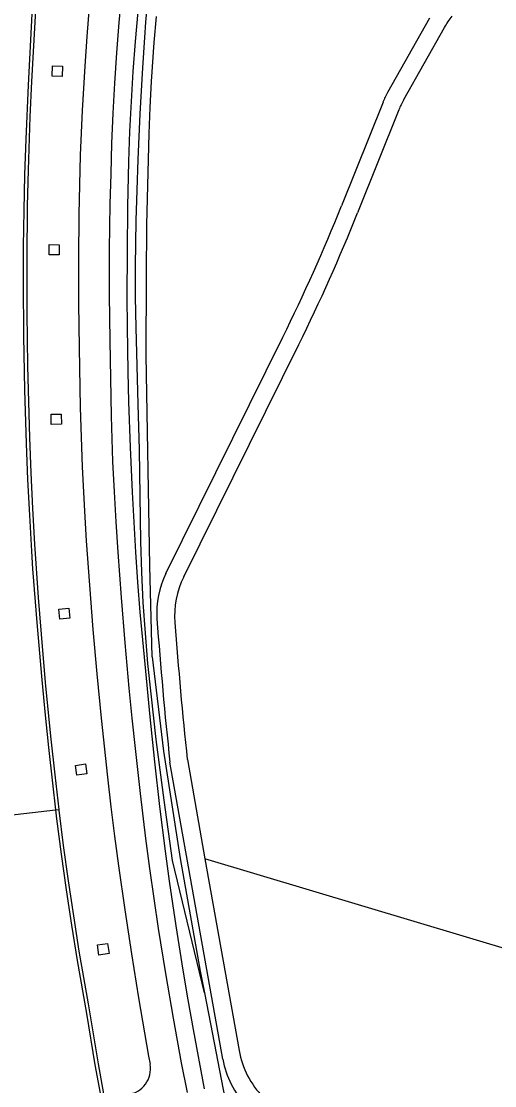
# Model space of a CAD drawing. Extents: x 194485 to 197793, y 468269 to 470822.
# Drawn here: x 196820.6 to 196874.4, y 469079.8 to 469200.8 of the extents above; entities that cross this region are included whole.
import ezdxf

# ---------------------------------------------------------------- set-up
doc = ezdxf.new("R2010")
doc.units = 0
for name, color, linetype in [('BGT begrenzing kruinlijn', 7, 'Continuous'), ('BGT grensvlak begroeid terreindeel', 7, 'Continuous'), ('BGT grensvlak onbegroeid terreindeel', 7, 'Continuous'), ('BGT grensvlak wegdeel', 7, 'Continuous'), ('BGT lijnelement scheiding hek', 7, 'Continuous')]:
    doc.layers.add(name, color=color, linetype=linetype)

msp = doc.modelspace()

# ---------------------------------------------------------------- linework, layer by layer
at = {"layer": 'BGT begrenzing kruinlijn'}
msp.add_lwpolyline([(196841.44, 469090.37), (196837.83, 469105.38), (196836.87, 469112.26), (196836.41, 469115.7), (196835.97, 469119.15), (196835.38, 469124.33), (196835.03, 469127.78), (196834.74, 469131.24), (196834.5, 469134.71), (196834.33, 469138.18), (196834.23, 469141.65), (196834.07, 469152.07), (196833.94, 469157.28), (196833.68, 469165.96), (196833.62, 469169.43), (196833.62, 469172.91), (196833.69, 469178.12), (196833.79, 469181.59), (196833.92, 469185.06), (196834.16, 469190.27), (196834.45, 469195.47), (196834.67, 469198.94), (196834.8, 469200.67), (196834.95, 469202.4)], dxfattribs=at)
at = {"layer": 'BGT grensvlak begroeid terreindeel'}
msp.add_line((196890.77, 469090.84), (196841.51, 469105.58), dxfattribs=at)
at = {"layer": 'BGT grensvlak onbegroeid terreindeel'}
for points in [[(196825.34, 469195.67), (196825.29, 469194.51), (196824.14, 469194.56), (196824.19, 469195.72), (196825.34, 469195.67)], [(196823.8, 469174.24), (196823.81, 469175.4), (196824.96, 469175.39), (196824.95, 469174.23), (196823.8, 469174.24)], [(196824.05, 469154.97), (196824.03, 469156.11), (196825.18, 469156.14), (196825.2, 469154.99), (196824.05, 469154.97)], [(196825.01, 469132.83), (196824.9, 469133.98), (196826.04, 469134.09), (196826.15, 469132.94), (196825.01, 469132.83)], [(196826.97, 469115.09), (196826.8, 469116.21), (196827.94, 469116.39), (196828.11, 469115.26), (196826.97, 469115.09)], [(196829.47, 469094.64), (196829.29, 469095.8), (196830.43, 469095.97), (196830.61, 469094.81), (196829.47, 469094.64)]]:
    msp.add_lwpolyline(points, dxfattribs=at)
at = {"layer": 'BGT grensvlak wegdeel'}
for p, q in [((196862.29, 469192.74), (196867.03, 469201.19)), ((196864.1, 469191.88), (196868.7, 469200.08)), ((196861.73, 469191.57), (196857.01, 469179.81)), ((196863.54, 469190.71), (196858.84, 469178.99)), ((196837.07, 469138.02), (196850.34, 469164.87)), ((196839.1, 469137.62), (196852.17, 469164.05)), ((196839.51, 469116.86), (196841.51, 469105.58)), ((196843.52, 469082.82), (196837.53, 469116.57)), ((196818.32, 469110.42), (196824.54, 469111.15)), ((196824.54, 469111.15), (196824.94, 469111.2)), ((196841.51, 469105.58), (196845.38, 469083.79))]:
    msp.add_line(p, q, dxfattribs=at)
for points in [[(196832.22, 469205.77), (196831.74, 469200.63), (196831.46, 469197.2), (196831.23, 469193.76), (196831.05, 469190.33), (196830.91, 469186.89), (196830.8, 469183.45), (196830.71, 469180), (196830.64, 469174.84), (196830.64, 469169.67), (196830.69, 469164.51), (196830.85, 469155.91), (196831.02, 469150.74), (196831.18, 469147.3), (196831.38, 469143.87), (196831.61, 469140.43), (196831.99, 469135.28), (196832.41, 469130.14), (196832.87, 469124.99), (196833.21, 469121.57), (196833.57, 469118.14), (196834.15, 469113.01), (196834.77, 469107.88), (196835.22, 469104.47), (196835.7, 469101.06), (196836.21, 469097.66), (196837.02, 469092.56), (196837.89, 469087.47), (196838.82, 469082.39), (196839.48, 469079.01)], [(196821.85, 469201.64), (196821.42, 469193.5), (196821.15, 469187.4), (196821.02, 469183.33), (196820.93, 469179.26), (196820.87, 469175.18), (196820.86, 469171.11), (196820.9, 469165), (196821.02, 469158.89), (196821.21, 469152.78), (196821.37, 469148.71), (196821.57, 469144.64), (196821.81, 469140.57), (196821.94, 469138.54), (196822.41, 469132.44), (196822.94, 469126.36), (196823.33, 469122.3), (196823.74, 469118.25), (196824.18, 469114.2), (196824.54, 469111.15)], [(196824.94, 469111.2), (196824.48, 469115.15), (196824.05, 469119.18), (196823.45, 469125.22), (196823.08, 469129.25), (196822.6, 469135.3), (196822.19, 469141.36), (196821.96, 469145.4), (196821.77, 469149.44), (196821.62, 469153.49), (196821.49, 469157.54), (196821.4, 469161.58), (196821.32, 469167.65), (196821.3, 469173.72), (196821.37, 469179.8), (196821.46, 469183.84), (196821.67, 469189.91), (196821.86, 469193.95), (196822.29, 469202.04)], [(196828.37, 469202.41), (196828.08, 469199.05), (196827.85, 469195.68), (196827.56, 469190.63), (196827.35, 469185.57), (196827.25, 469182.2), (196827.18, 469178.83), (196827.14, 469173.77), (196827.15, 469168.71), (196827.21, 469163.65), (196827.35, 469156.9), (196827.44, 469153.53), (196827.57, 469150.15), (196827.82, 469145.1), (196828.03, 469141.73), (196828.39, 469136.68), (196828.78, 469131.64), (196829.22, 469126.6), (196829.71, 469121.56), (196830.44, 469114.85), (196830.83, 469111.5), (196831.25, 469108.15), (196831.69, 469104.8), (196832.39, 469099.79), (196833.16, 469094.79), (196833.97, 469089.79), (196835.1, 469083.14), (196835.28, 469082.23)], [(196833.87, 469201.9), (196833.58, 469198.49), (196833.32, 469195.09), (196833.11, 469191.67), (196832.95, 469188.26), (196832.83, 469184.85), (196832.71, 469179.72), (196832.66, 469174.59), (196832.65, 469169.47), (196832.68, 469166.05), (196832.76, 469160.92), (196832.84, 469157.51), (196833.01, 469152.39), (196833.24, 469147.26), (196833.42, 469143.85), (196833.62, 469140.44), (196833.86, 469137.03), (196834.13, 469133.62), (196834.59, 469128.52), (196835.24, 469121.72), (196835.77, 469116.62), (196836.35, 469111.52), (196836.99, 469106.44), (196837.45, 469103.05), (196838.2, 469097.98), (196839.01, 469092.92), (196839.58, 469089.55), (196840.18, 469086.18), (196841.43, 469079.46)], [(196824.54, 469111.15), (196824.66, 469110.15), (196825.18, 469106.11), (196825.74, 469102.08), (196826.36, 469098.05), (196827.01, 469094.03), (196828.04, 469088), (196829.01, 469082.17)], [(196830.01, 469078.87), (196829.43, 469082.29), (196828.27, 469089.12), (196827.24, 469095.1), (196826.6, 469099.1), (196826, 469103.1), (196825.45, 469107.11), (196824.95, 469111.13), (196824.94, 469111.2)], [(196829.01, 469082.17), (196830.27, 469075.3), (196830.79, 469072.6), (196831.24, 469070.4)]]:
    msp.add_lwpolyline(points, dxfattribs=at)
for centre, radius, start, end in [((196877.42, 469195.18), 10.01, 141.8959, 150.6616), ((196871.07, 469187.83), 10.07, 150.7537, 158.1644), ((196872.88, 469186.96), 10.07, 150.7537, 158.1644), ((196661.94, 469257.99), 210.16, 333.6977, 338.1598), ((196664.25, 469256.96), 209.63, 333.692, 338.1655), ((196846.04, 469133.59), 10.01, 153.7029, 184.1729), ((196848.06, 469133.19), 10, 153.6916, 184.2515), ((197314.83, 469167.84), 480.05, 184.1786, 186.1303), ((197314.92, 469167.83), 478.14, 184.243, 186.1194), ((196853.37, 469084.57), 10, 190.0789, 224.778), ((196855.23, 469085.54), 10, 190.0789, 224.778), ((196832.36, 469081.73), 2.96, 277.6005, 9.5852)]:
    msp.add_arc(centre, radius, start, end, dxfattribs=at)
at = {"layer": 'BGT lijnelement scheiding hek'}
msp.add_line((196840.96, 469092.8), (196841.44, 469090.37), dxfattribs=at)
for points in [[(196835.53, 469128.56), (196835.24, 469138.89), (196834.82, 469162.83), (196834.85, 469171.72), (196834.92, 469177.65), (196835.04, 469183.58), (196835.17, 469188.02), (196835.29, 469190.98), (196835.44, 469193.94), (196835.74, 469198.38), (196835.99, 469201.33)], [(196835.53, 469128.56), (196836.8, 469117.83), (196838.69, 469105.62), (196840.96, 469092.8)], [(196841.44, 469090.37), (196842.12, 469086.85), (196845.02, 469071.9), (196846.63, 469064.99), (196849.9, 469052.29), (196852.75, 469041.52), (196855.98, 469029.38), (196859.56, 469016.5), (196862.45, 469006.25), (196865.76, 468995.16), (196869.03, 468985.13), (196872.24, 468976.09), (196873.23, 468973.33), (196878.18, 468971.6), (196881.72, 468970.57)]]:
    msp.add_lwpolyline(points, dxfattribs=at)

doc.saveas('drawing.dxf')
